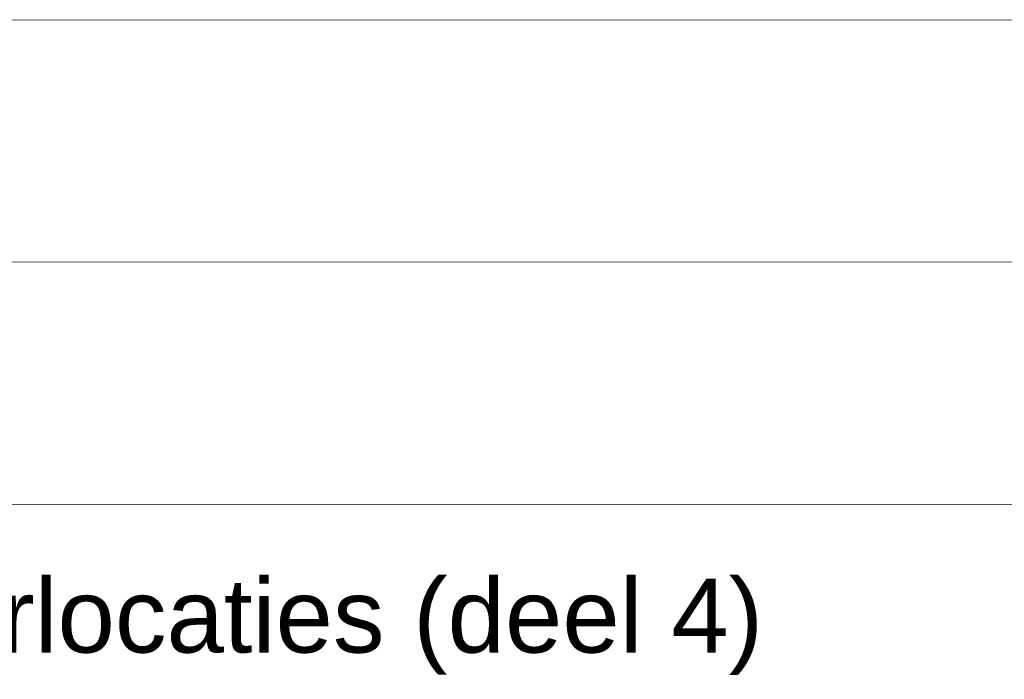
# Model space of a CAD drawing. Header units: metres. Extents: x 195696 to 514079, y 327475 to 328989.
# Tile 562 of 656: x 196388 to 196412, y 328730 to 328746. Entities that reach past the tile are written whole.
import ezdxf

# ---------------------------------------------------------------- set-up
doc = ezdxf.new("R2010")
doc.units = ezdxf.units.M
doc.linetypes.add('CENTER2', pattern=[1.125, 0.75, -0.125, 0.125, -0.125])
doc.layers.add('N-WE-KG-WERKGRENS-200-G', color=14, linetype='CENTER2', lineweight=35)
doc.layers.add('PDF2_Geometry', color=7, linetype='Continuous')
doc.layers.add('PDF2_Text', color=7, linetype='Continuous')
doc.styles.add('PDF CIDFont+F2', font='arial.ttf')

# ---------------------------------------------------------------- blocks, each defined once
blk = doc.blocks.new('BUS melding Bodemplein e.o. Brunssum_230475.bkk')
at = {"layer": 'PDF2_Geometry', "lineweight": 13}
for points in [[(9.8421, 12.39115), (9.8421, 16.27099), (9.8421, 16.27265)], [(10.06876, 12.39115), (10.06876, 15.48935), (10.06876, 15.49102)], [(10.29541, 12.39115), (10.29541, 15.48935), (10.29541, 15.49102)]]:
    blk.add_lwpolyline(points, dxfattribs=at)
at = {"layer": 'PDF2_Text', "insert": (10.40986, 12.47505), "char_height": 0.0691174, "attachment_point": 4, "rotation": 90, "style": 'PDF CIDFont+F2'}
blk.add_mtext('Onderwerp: Overzichtstekening met boorlocaties (deel 4)', dxfattribs=at)

msp = doc.modelspace()

# ---------------------------------------------------------------- block references
at = {"layer": 'N-WE-KG-WERKGRENS-200-G', "xscale": 25.39903278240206, "yscale": 25.39903278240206, "zscale": 25.39903278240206, "rotation": 269.9955149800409}
msp.add_blockref('BUS melding Bodemplein e.o. Brunssum_230475.bkk', (196027.283, 328995.834), dxfattribs=at)

doc.saveas('drawing.dxf')
